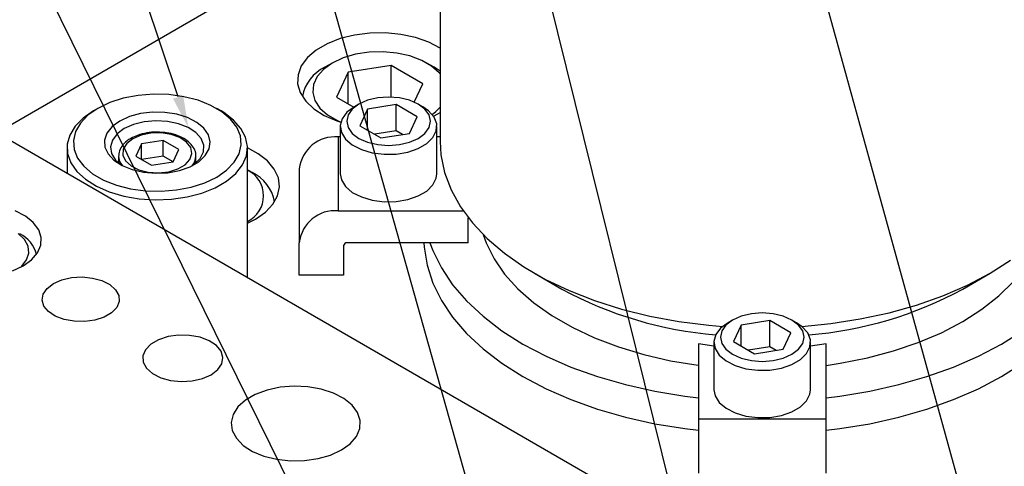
# Model space of a CAD drawing. Header units: inches. Extents: x 220 to 877, y 4 to 174.
# Tile 471 of 656: x 479.55 to 484.32, y 160.66 to 162.82. Entities that reach past the tile are written whole.
import ezdxf

# ---------------------------------------------------------------- set-up
doc = ezdxf.new("R2010")
doc.units = ezdxf.units.IN
doc.header["$LTSCALE"] = 0.5
doc.header["$MEASUREMENT"] = 0
for name, color, linetype in [('DIE-M-S', 8, 'Continuous'), ('DIE-M-S3', 8, 'Continuous'), ('DSS-M-S', 53, 'Continuous'), ('SID-M-S', 105, 'Continuous'), ('SVD-M-S', 8, 'Continuous')]:
    doc.layers.add(name, color=color, linetype=linetype)

msp = doc.modelspace()

# ---------------------------------------------------------------- linework, layer by layer
at = {"layer": 'DIE-M-S', "linetype": 'Continuous', "lineweight": 25}
for p, q in [((491.22834, 155.46959), (479.34895, 162.32742)), ((479.57561, 161.87332), (479.52659, 161.89871)), ((479.61402, 161.84245), (479.57561, 161.87332)), ((479.64004, 161.80753), (479.61402, 161.84245)), ((479.65245, 161.7702), (479.64004, 161.80753)), ((479.65066, 161.73221), (479.65245, 161.7702)), ((479.63477, 161.69532), (479.65066, 161.73221)), ((479.60552, 161.66127), (479.63477, 161.69532)), ((479.51294, 161.60782), (479.56426, 161.63164)), ((479.56426, 161.63164), (479.60552, 161.66127)), ((479.75203, 161.56454), (479.79953, 161.57536)), ((479.79953, 161.57536), (479.85033, 161.57837)), ((479.85033, 161.57837), (479.90065, 161.57336)), ((479.90065, 161.57336), (479.94676, 161.5607)), ((479.66176, 161.49582), (479.68049, 161.52324)), ((479.68049, 161.52324), (479.71134, 161.54673)), ((479.71134, 161.54673), (479.75203, 161.56454)), ((479.94676, 161.5607), (479.98525, 161.54133)), ((479.98525, 161.54133), (480.01325, 161.51668)), ((479.65653, 161.4665), (479.66176, 161.49582)), ((480.01325, 161.51668), (480.0287, 161.48859)), ((480.0287, 161.48859), (480.03044, 161.45913)), ((479.66521, 161.43745), (479.65653, 161.4665)), ((479.68714, 161.41083), (479.66521, 161.43745)), ((480.01835, 161.43049), (479.99333, 161.40479)), ((480.03044, 161.45913), (480.01835, 161.43049)), ((479.7207, 161.38861), (479.68714, 161.41083)), ((479.7634, 161.37244), (479.7207, 161.38861)), ((479.95722, 161.38395), (479.91271, 161.3695)), ((479.99333, 161.40479), (479.95722, 161.38395)), ((479.81207, 161.36353), (479.7634, 161.37244)), ((479.8631, 161.36252), (479.81207, 161.36353)), ((479.91271, 161.3695), (479.8631, 161.36252)), ((480.26736, 161.28917), (480.22107, 161.27415)), ((480.31896, 161.29643), (480.26736, 161.28917)), ((480.37203, 161.29539), (480.31896, 161.29643)), ((480.42265, 161.28611), (480.37203, 161.29539)), ((480.46705, 161.2693), (480.42265, 161.28611)), ((480.18352, 161.25247), (480.1575, 161.22575)), ((480.22107, 161.27415), (480.18352, 161.25247)), ((480.50196, 161.24619), (480.46705, 161.2693)), ((480.52476, 161.21851), (480.50196, 161.24619)), ((480.1575, 161.22575), (480.14492, 161.19596)), ((480.14492, 161.19596), (480.14673, 161.16532)), ((480.53379, 161.18829), (480.52476, 161.21851)), ((480.52836, 161.1578), (480.53379, 161.18829)), ((480.14673, 161.16532), (480.1628, 161.1361)), ((480.50887, 161.12928), (480.52836, 161.1578)), ((480.1628, 161.1361), (480.19193, 161.11047)), ((480.19193, 161.11047), (480.23195, 161.09032)), ((480.43447, 161.08633), (480.47679, 161.10485)), ((480.47679, 161.10485), (480.50887, 161.12928)), ((480.23195, 161.09032), (480.27991, 161.07716)), ((480.27991, 161.07716), (480.33224, 161.07195)), ((480.33224, 161.07195), (480.38507, 161.07508)), ((480.38507, 161.07508), (480.43447, 161.08633)), ((480.87842, 161.04901), (480.81125, 161.04372)), ((480.94598, 161.04583), (480.87842, 161.04901)), ((481.01079, 161.03434), (480.94598, 161.04583)), ((480.6905, 161.00915), (480.64256, 160.98148)), ((480.74762, 161.03023), (480.6905, 161.00915)), ((480.81125, 161.04372), (480.74762, 161.03023)), ((481.0698, 161.01508), (481.01079, 161.03434)), ((481.12026, 160.98895), (481.0698, 161.01508)), ((480.60605, 160.9485), (480.58267, 160.91177)), ((480.64256, 160.98148), (480.60605, 160.9485)), ((481.15981, 160.95716), (481.12026, 160.98895)), ((481.1866, 160.92122), (481.15981, 160.95716)), ((480.58267, 160.91177), (480.57352, 160.87299)), ((481.19937, 160.88278), (481.1866, 160.92122)), ((480.57352, 160.87299), (480.57902, 160.83399)), ((481.19754, 160.84366), (481.19937, 160.88278)), ((480.57902, 160.83399), (480.59892, 160.79658)), ((481.15106, 160.77062), (481.18118, 160.80568)), ((481.18118, 160.80568), (481.19754, 160.84366)), ((480.59892, 160.79658), (480.63229, 160.76251)), ((480.63229, 160.76251), (480.67756, 160.73338)), ((481.10859, 160.74012), (481.15106, 160.77062)), ((480.67756, 160.73338), (480.73261, 160.71055)), ((480.73261, 160.71055), (480.79489, 160.69509)), ((480.99502, 160.69822), (481.05575, 160.7156)), ((481.05575, 160.7156), (481.10859, 160.74012)), ((480.79489, 160.69509), (480.86146, 160.68771)), ((480.86146, 160.68771), (480.92923, 160.68877)), ((480.92923, 160.68877), (480.99502, 160.69822))]:
    msp.add_line(p, q, dxfattribs=at)
at = {"layer": 'DIE-M-S3', "linetype": 'Continuous', "lineweight": 25}
for p, q in [((480.05056, 162.44425), (479.98486, 162.42312)), ((480.12186, 162.45804), (480.05056, 162.44425)), ((480.19634, 162.46404), (480.12186, 162.45804)), ((480.27145, 162.46204), (480.19634, 162.46404)), ((480.34466, 162.4521), (480.27145, 162.46204)), ((480.41345, 162.43456), (480.34466, 162.4521)), ((480.47549, 162.41003), (480.41345, 162.43456)), ((479.9058, 162.38314), (479.85553, 162.34838)), ((479.92701, 162.39539), (479.87897, 162.36199)), ((479.92696, 162.39536), (479.90575, 162.38311)), ((479.98486, 162.42312), (479.92701, 162.39539)), ((480.52866, 162.37933), (480.47549, 162.41003)), ((480.52457, 162.38311), (480.50335, 162.39536)), ((480.53808, 162.37495), (480.52457, 162.38311)), ((479.85553, 162.34838), (479.81682, 162.309)), ((479.87897, 162.36199), (479.84238, 162.32407)), ((480.03352, 162.3339), (479.99653, 162.3069)), ((480.08031, 162.35526), (480.03352, 162.3339)), ((480.13436, 162.36981), (480.08031, 162.35526)), ((480.19277, 162.37677), (480.13436, 162.36981)), ((480.20803, 162.33546), (480.15186, 162.33032)), ((480.25238, 162.37577), (480.19277, 162.37677)), ((480.26465, 162.33237), (480.20803, 162.33546)), ((480.30999, 162.36686), (480.25238, 162.37577)), ((480.36249, 162.35052), (480.30999, 162.36686)), ((480.40704, 162.32763), (480.36249, 162.35052)), ((480.57116, 162.34352), (480.52866, 162.37933)), ((480.5856, 162.33892), (480.53808, 162.37495)), ((480.60153, 162.30381), (480.57116, 162.34352)), ((480.62121, 162.29858), (480.5856, 162.33892)), ((479.81682, 162.309), (479.79092, 162.26626)), ((479.84238, 162.32407), (479.81848, 162.28291)), ((479.99653, 162.3069), (479.97132, 162.27569)), ((480.05473, 162.29716), (480.01988, 162.27122)), ((480.09967, 162.31728), (480.05473, 162.29716)), ((480.15186, 162.33032), (480.09967, 162.31728)), ((480.31815, 162.32125), (480.26465, 162.33237)), ((480.36519, 162.30279), (480.31815, 162.32125)), ((480.4028, 162.27817), (480.36519, 162.30279)), ((480.44125, 162.29943), (480.40704, 162.32763)), ((480.46327, 162.26743), (480.44125, 162.29943)), ((480.61875, 162.26155), (480.60153, 162.30381)), ((480.64376, 162.25521), (480.62121, 162.29858)), ((479.79092, 162.26626), (479.77865, 162.22154)), ((479.81848, 162.28291), (479.80809, 162.23991)), ((479.80809, 162.23991), (479.81156, 162.19655)), ((479.97132, 162.27569), (479.95926, 162.24197)), ((479.95926, 162.24197), (479.961, 162.20756)), ((479.99729, 162.24109), (479.9884, 162.20867)), ((480.01988, 162.27122), (479.99729, 162.24109)), ((480.09649, 162.24856), (480.06679, 162.22532)), ((480.13674, 162.26571), (480.09649, 162.24856)), ((480.18396, 162.27524), (480.13674, 162.26571)), ((480.24317, 162.24042), (480.13861, 162.22424)), ((480.23395, 162.27632), (480.18396, 162.27524)), ((480.28226, 162.26885), (480.23395, 162.27632)), ((480.31972, 162.19623), (480.24317, 162.24042)), ((480.24317, 162.16387), (480.24317, 162.24042)), ((480.32462, 162.25349), (480.28226, 162.26885)), ((480.35725, 162.2316), (480.32462, 162.25349)), ((480.42861, 162.24892), (480.4028, 162.27817)), ((480.44102, 162.21688), (480.42861, 162.24892)), ((480.47192, 162.23336), (480.46327, 162.26743)), ((480.62222, 162.21818), (480.61875, 162.26155)), ((480.65255, 162.21022), (480.64376, 162.25521)), ((479.77766, 162.20455), (479.77766, 162.07994)), ((479.77865, 162.22154), (479.78041, 162.17627)), ((479.81156, 162.19655), (479.82878, 162.15429)), ((479.961, 162.20756), (479.97643, 162.1743)), ((479.9884, 162.20867), (479.99375, 162.17598)), ((480.05027, 162.19807), (480.0484, 162.16921)), ((480.06679, 162.22532), (480.05027, 162.19807)), ((480.13861, 162.22424), (480.11059, 162.16388)), ((480.13861, 162.14771), (480.13861, 162.22424)), ((480.2917, 162.13587), (480.31972, 162.19623)), ((480.37725, 162.20513), (480.35725, 162.2316)), ((480.38285, 162.17643), (480.37725, 162.20513)), ((480.43923, 162.18406), (480.44102, 162.21688)), ((480.44796, 162.16638), (480.46672, 162.19906)), ((480.46672, 162.19906), (480.47192, 162.23336)), ((480.61183, 162.17519), (480.62222, 162.21818)), ((480.64727, 162.16504), (480.65255, 162.21022)), ((480.65266, 161.57481), (480.65266, 162.20455)), ((479.78041, 162.17627), (479.79614, 162.13191)), ((479.82878, 162.15429), (479.85915, 162.11458)), ((479.97643, 162.1743), (480.00474, 162.14399)), ((479.99375, 162.17598), (480.01301, 162.14509)), ((480.00474, 162.14399), (480.04439, 162.11827)), ((480.01301, 162.14509), (480.04498, 162.11794)), ((480.02766, 162.16398), (480.02766, 162.13082)), ((480.0484, 162.16921), (480.06134, 162.14132)), ((480.11059, 162.16388), (480.18714, 162.11969)), ((480.24317, 162.16387), (480.13863, 162.1477)), ((480.29169, 162.13586), (480.24317, 162.16387)), ((480.35018, 162.12253), (480.37355, 162.14806)), ((480.37355, 162.14806), (480.38285, 162.17643)), ((480.39442, 162.12428), (480.42337, 162.15254)), ((480.40266, 162.13082), (480.40266, 162.16398)), ((480.41665, 162.13707), (480.44796, 162.16638)), ((480.42337, 162.15254), (480.43923, 162.18406)), ((480.58793, 162.13403), (480.61183, 162.17519)), ((480.6281, 162.12114), (480.64727, 162.16504)), ((479.79614, 162.13191), (479.82534, 162.08989)), ((479.85915, 162.11458), (479.90165, 162.07876)), ((480.04439, 162.11827), (480.09325, 162.09852)), ((480.04498, 162.11794), (480.04708, 162.11658)), ((480.06134, 162.14132), (480.08796, 162.11686)), ((480.08796, 162.11686), (480.12587, 162.09803)), ((480.09325, 162.09852), (480.14867, 162.08581)), ((480.12587, 162.09803), (480.17172, 162.08648)), ((480.18714, 162.11969), (480.2917, 162.13587)), ((480.2671, 162.08382), (480.32371, 162.09465)), ((480.27058, 162.08861), (480.31481, 162.10211)), ((480.31481, 162.10211), (480.35018, 162.12253)), ((480.32371, 162.09465), (480.37448, 162.11273)), ((480.37448, 162.11273), (480.41665, 162.13707)), ((480.38555, 162.11808), (480.39442, 162.12428)), ((480.5033, 162.0627), (480.55134, 162.0961)), ((480.55134, 162.0961), (480.58793, 162.13403)), ((480.59567, 162.07991), (480.6281, 162.12114)), ((479.82534, 162.08989), (479.86707, 162.05155)), ((479.86707, 162.05155), (479.91999, 162.01813)), ((479.90165, 162.07876), (479.95483, 162.04807)), ((479.95483, 162.04807), (480.01686, 162.02353)), ((480.14867, 162.08581), (480.20768, 162.08082)), ((480.17172, 162.08648), (480.22143, 162.08325)), ((480.20768, 162.08082), (480.2671, 162.08382)), ((480.22143, 162.08325), (480.27058, 162.08861)), ((480.44545, 162.03497), (480.5033, 162.0627)), ((480.551, 162.04269), (480.59567, 162.07991)), ((479.91999, 162.01813), (479.98239, 161.9907)), ((480.01686, 162.02353), (480.08566, 162.006)), ((480.08566, 162.006), (480.15886, 161.99606)), ((480.23398, 161.99405), (480.30845, 162.00005)), ((480.30845, 162.00005), (480.37975, 162.01385)), ((480.37975, 162.01385), (480.44545, 162.03497)), ((480.43107, 161.98489), (480.49554, 162.01067)), ((480.49554, 162.01067), (480.551, 162.04269)), ((479.98239, 161.9907), (480.05228, 161.97014)), ((480.05228, 161.97014), (480.1274, 161.95712)), ((480.1274, 161.95712), (480.20534, 161.95205)), ((480.15886, 161.99606), (480.23398, 161.99405)), ((480.20534, 161.95205), (480.2836, 161.9551)), ((480.2836, 161.9551), (480.35965, 161.96616)), ((480.35965, 161.96616), (480.43107, 161.98489))]:
    msp.add_line(p, q, dxfattribs=at)
for centre, radius, start, end in [((480.0996, 162.16523), 0.07191, 179.27499, 221.83615), ((480.32895, 162.16596), 0.0737, 318.96731, 359.29505)]:
    msp.add_arc(centre, radius, start, end, dxfattribs=at)
for points, knots in [([(480.08665, 162.24953), (480.08055, 162.24571), (480.06283, 162.23459), (480.0424, 162.21263), (480.02893, 162.1875), (480.02925, 162.17196), (480.02936, 162.1664)], [0, 0, 0, 0, 0.1819099, 0.5283924, 0.8312305, 1, 1, 1, 1]), ([(480.23084, 162.27924), (480.22451, 162.2798), (480.20221, 162.28174), (480.16352, 162.27711), (480.12048, 162.26668), (480.09729, 162.25493), (480.08665, 162.24953)], [0, 0, 0, 0, 0.1219484, 0.4294864, 0.7381575, 1, 1, 1, 1]), ([(480.40162, 162.16532), (480.40191, 162.16727), (480.4037, 162.17938), (480.39447, 162.2015), (480.37511, 162.22812), (480.34475, 162.25067), (480.30576, 162.26765), (480.26642, 162.27774), (480.24056, 162.27883), (480.23084, 162.27924)], [0, 0, 0, 0, 0.0317377, 0.1966121, 0.3612686, 0.5335835, 0.7121662, 0.8918412, 1, 1, 1, 1])]:
    msp.add_open_spline(points, degree=3, knots=knots, dxfattribs=at)
at = {"layer": 'DSS-M-S', "linetype": 'Continuous', "lineweight": 25}
for p, q in [((481.58715, 163.79096), (481.58715, 162.23423)), ((481.58715, 163.51726), (479.43751, 162.2763)), ((481.10251, 162.73324), (481.03977, 162.70872)), ((481.17216, 162.75045), (481.10251, 162.73324)), ((481.24618, 162.75975), (481.17216, 162.75045)), ((481.32192, 162.76079), (481.24618, 162.75975)), ((481.39663, 162.75354), (481.32192, 162.76079)), ((481.46762, 162.73825), (481.39663, 162.75354)), ((481.53231, 162.71549), (481.46762, 162.73825)), ((481.58715, 162.68684), (481.53231, 162.71549)), ((480.9862, 162.6778), (480.94374, 162.64158)), ((481.03977, 162.70872), (480.9862, 162.6778)), ((480.94374, 162.64158), (480.91392, 162.60137)), ((480.91392, 162.60137), (480.89781, 162.55864)), ((480.89781, 162.55864), (480.89601, 162.51491)), ((480.89601, 162.51491), (480.90857, 162.47178)), ((480.90857, 162.47178), (480.93505, 162.43081)), ((480.93505, 162.43081), (480.97448, 162.39346)), ((480.97448, 162.39346), (481.02544, 162.3611)), ((481.02544, 162.3611), (481.08609, 162.33489)), ((481.08609, 162.33489), (481.1056, 162.32845)), ((481.55484, 162.35766), (481.57528, 162.36866)), ((481.57528, 162.36866), (481.58715, 162.37581)), ((480.70448, 162.17582), (480.65266, 162.20338)), ((481.58715, 162.23423), (481.59113, 162.16988)), ((480.74988, 162.1408), (480.70448, 162.17582)), ((481.59113, 162.16988), (481.60878, 162.08465)), ((480.78298, 162.10146), (480.74988, 162.1408)), ((480.80259, 162.05922), (480.78298, 162.10146)), ((480.808, 162.0156), (480.80259, 162.05922)), ((481.60878, 162.08465), (481.64039, 162.00077)), ((480.799, 161.97217), (480.808, 162.0156)), ((481.64039, 162.00077), (481.68567, 161.91901)), ((480.77594, 161.93051), (480.799, 161.97217)), ((480.73963, 161.89213), (480.77594, 161.93051)), ((481.68567, 161.91901), (481.7442, 161.8401)), ((480.65266, 161.83876), (480.69139, 161.8584)), ((480.69139, 161.8584), (480.73963, 161.89213)), ((481.7442, 161.8401), (481.81546, 161.76476)), ((481.79622, 161.78349), (481.81024, 161.74411)), ((481.81546, 161.76476), (481.8988, 161.69367)), ((481.50857, 161.74458), (481.5099, 161.72218)), ((481.5099, 161.72218), (481.52389, 161.63502)), ((481.53769, 161.74458), (481.55175, 161.70658)), ((481.81024, 161.74411), (481.84856, 161.6668)), ((481.55175, 161.70658), (481.59324, 161.62239)), ((481.84856, 161.6668), (481.90022, 161.59213)), ((481.8988, 161.69367), (481.99347, 161.62748)), ((481.52389, 161.63502), (481.55175, 161.54899)), ((481.59324, 161.62239), (481.64801, 161.54077)), ((481.99347, 161.62748), (482.09862, 161.56678)), ((484.2545, 161.59641), (484.35452, 161.65993)), ((481.90022, 161.59213), (481.96471, 161.52086)), ((482.04462, 161.59651), (482.17722, 161.51994)), ((484.12208, 161.51994), (484.25468, 161.59651)), ((484.14448, 161.53867), (484.2545, 161.59641)), ((481.55175, 161.54899), (481.59324, 161.4648)), ((481.64801, 161.54077), (481.7156, 161.46242)), ((482.09862, 161.56678), (482.21328, 161.51213)), ((484.02544, 161.48723), (484.14448, 161.53867)), ((484.29774, 161.48673), (484.36839, 161.55602)), ((481.96471, 161.52086), (482.04136, 161.45372)), ((482.21328, 161.51213), (482.33642, 161.46402)), ((483.89848, 161.44255), (484.02544, 161.48723)), ((484.2153, 161.42192), (484.29774, 161.48673)), ((481.59324, 161.4648), (481.64801, 161.38318)), ((481.7156, 161.46242), (481.79542, 161.388)), ((482.04136, 161.45372), (482.12938, 161.3914)), ((482.33642, 161.46402), (482.46692, 161.42288)), ((483.76473, 161.40505), (483.89848, 161.44255)), ((481.64801, 161.38318), (481.7156, 161.30483)), ((481.79542, 161.388), (481.88679, 161.31815)), ((482.12938, 161.3914), (482.22787, 161.33455)), ((482.46692, 161.42288), (482.60361, 161.38909)), ((482.60361, 161.38909), (482.74524, 161.36295)), ((483.62541, 161.37505), (483.76473, 161.40505)), ((484.12192, 161.36226), (484.2153, 161.42192)), ((482.22787, 161.33455), (482.33582, 161.28373)), ((482.74524, 161.36295), (482.89054, 161.34471)), ((482.89054, 161.34471), (482.95796, 161.33903)), ((483.34134, 161.33903), (483.48178, 161.35283)), ((483.48178, 161.35283), (483.62541, 161.37505)), ((484.01857, 161.30835), (484.12192, 161.36226)), ((481.7156, 161.30483), (481.79542, 161.23041)), ((481.88679, 161.31815), (481.98893, 161.25347)), ((482.33582, 161.28373), (482.45212, 161.23949)), ((483.9063, 161.26076), (484.01857, 161.30835)), ((484.31036, 161.25347), (484.41251, 161.31815)), ((481.98893, 161.25347), (482.10098, 161.1945)), ((482.45212, 161.23949), (482.57557, 161.20226)), ((483.78627, 161.21997), (483.9063, 161.26076)), ((484.19832, 161.1945), (484.31036, 161.25347)), ((481.79542, 161.23041), (481.88679, 161.16056)), ((482.10098, 161.1945), (482.22198, 161.14175)), ((482.57557, 161.20226), (482.70492, 161.17243)), ((483.6597, 161.1864), (483.78627, 161.21997)), ((484.07732, 161.14175), (484.19832, 161.1945)), ((481.88679, 161.16056), (481.98893, 161.09588)), ((482.22198, 161.14175), (482.35089, 161.09568)), ((482.70492, 161.17243), (482.83883, 161.15031)), ((482.83883, 161.15031), (482.83965, 161.1502)), ((483.45965, 161.1502), (483.52791, 161.16039)), ((483.52791, 161.16039), (483.6597, 161.1864)), ((483.94841, 161.09568), (484.07732, 161.14175)), ((484.31036, 161.09588), (484.41251, 161.16056)), ((481.98893, 161.09588), (482.10098, 161.03691)), ((482.35089, 161.09568), (482.48661, 161.05666)), ((483.81269, 161.05666), (483.94841, 161.09568)), ((484.19832, 161.03691), (484.31036, 161.09588)), ((482.48661, 161.05666), (482.62799, 161.02504)), ((483.6713, 161.02504), (483.81269, 161.05666)), ((482.10098, 161.03691), (482.22198, 160.98416)), ((482.62799, 161.02504), (482.77383, 161.00109)), ((482.77383, 161.00109), (482.83965, 160.99297)), ((483.45965, 160.99297), (483.52547, 161.00109)), ((483.52547, 161.00109), (483.6713, 161.02504)), ((484.07732, 160.98416), (484.19832, 161.03691)), ((482.22198, 160.98416), (482.35089, 160.93808)), ((483.94841, 160.93808), (484.07732, 160.98416)), ((482.35089, 160.93808), (482.48661, 160.89907)), ((483.81269, 160.89907), (483.94841, 160.93808)), ((482.48661, 160.89907), (482.62799, 160.86745)), ((482.62799, 160.86745), (482.77383, 160.8435)), ((483.52547, 160.8435), (483.6713, 160.86745)), ((483.6713, 160.86745), (483.81269, 160.89907)), ((482.77383, 160.8435), (482.83965, 160.83538)), ((483.45965, 160.83538), (483.52547, 160.8435))]:
    msp.add_line(p, q, dxfattribs=at)
for centre, radius, start, end in [((483.0776, 163.18317), 1.8913, 241.57143, 265.34693), ((483.23011, 163.15486), 1.86241, 274.46592, 298.61573)]:
    msp.add_arc(centre, radius, start, end, dxfattribs=at)
at = {"layer": 'SID-M-S'}
for p, q in [((481.41301, 159.44979), (477.44286, 167.50328)), ((480.31622, 162.45051), (478.63087, 167.49337)), ((482.39287, 158.18339), (479.77742, 167.49522)), ((483.24464, 158.38164), (480.98496, 167.49522)), ((485.08748, 157.01972), (482.19249, 167.49522))]:
    msp.add_line(p, q, dxfattribs=at)
msp.add_solid([(480.34087, 162.45875), (480.36566, 162.30255), (480.34087, 162.45875), (480.29156, 162.44227)], dxfattribs=at)
at = {"layer": 'SVD-M-S', "linetype": 'Continuous', "lineweight": 25}
for p, q in [((481.24265, 162.66764), (481.17702, 162.65749)), ((481.3105, 162.66969), (481.24265, 162.66764)), ((481.37761, 162.66356), (481.3105, 162.66969)), ((481.11649, 162.63968), (481.06368, 162.615)), ((481.17702, 162.65749), (481.11649, 162.63968)), ((481.44104, 162.6495), (481.37761, 162.66356)), ((481.49802, 162.62814), (481.44104, 162.6495)), ((481.54607, 162.60041), (481.49802, 162.62814)), ((481.02093, 162.58452), (480.99008, 162.54957)), ((481.06368, 162.615), (481.02093, 162.58452)), ((481.06365, 162.61498), (481.02829, 162.59456)), ((481.34953, 162.60306), (481.1404, 162.57071)), ((481.50262, 162.51468), (481.34953, 162.60306)), ((481.34953, 162.45007), (481.34953, 162.60306)), ((481.5587, 162.59456), (481.52334, 162.61498)), ((481.58307, 162.56751), (481.54607, 162.60041)), ((481.58715, 162.57614), (481.5587, 162.59456)), ((480.99008, 162.54957), (480.97249, 162.51168)), ((481.1404, 162.57071), (481.08436, 162.44998)), ((481.1404, 162.41764), (481.1404, 162.57071)), ((481.58715, 162.56272), (481.58307, 162.56751)), ((480.97249, 162.51168), (480.96894, 162.47251)), ((481.46137, 162.42581), (481.50262, 162.51468)), ((480.96894, 162.47251), (480.97957, 162.43377)), ((480.97957, 162.43377), (481.00392, 162.39716)), ((481.08436, 162.44998), (481.16845, 162.40144)), ((481.23559, 162.43458), (481.19352, 162.41595)), ((481.28458, 162.4463), (481.23559, 162.43458)), ((481.33715, 162.45029), (481.28458, 162.4463)), ((481.38972, 162.4463), (481.33715, 162.45029)), ((481.43871, 162.43458), (481.38972, 162.4463)), ((481.48078, 162.41595), (481.43871, 162.43458)), ((481.00392, 162.39716), (481.04092, 162.36426)), ((481.17142, 162.40319), (481.13541, 162.37639)), ((481.16124, 162.39166), (481.14095, 162.36338)), ((481.19352, 162.41595), (481.16124, 162.39166)), ((481.19349, 162.41593), (481.17139, 162.40317)), ((481.23509, 162.39195), (481.19773, 162.31146)), ((481.37451, 162.41352), (481.23509, 162.39195)), ((481.23509, 162.2899), (481.23509, 162.39195)), ((481.47657, 162.3546), (481.37451, 162.41352)), ((481.37451, 162.28593), (481.37451, 162.41352)), ((481.51306, 162.39166), (481.48078, 162.41595)), ((481.5029, 162.40317), (481.4808, 162.41593)), ((481.531, 162.38356), (481.5029, 162.40317)), ((481.53335, 162.36338), (481.51306, 162.39166)), ((481.55767, 162.35335), (481.531, 162.38356)), ((481.56606, 162.38015), (481.58715, 162.40194)), ((481.04092, 162.36426), (481.08896, 162.33653)), ((481.08896, 162.33653), (481.1058, 162.32917)), ((481.11208, 162.34526), (481.10289, 162.31176)), ((481.13541, 162.37639), (481.11208, 162.34526)), ((481.14095, 162.36338), (481.13402, 162.33303)), ((481.43921, 162.27411), (481.47657, 162.3546)), ((481.54027, 162.33303), (481.53335, 162.36338)), ((481.54849, 162.36601), (481.56606, 162.38015)), ((481.57048, 162.32025), (481.55767, 162.35335)), ((481.10277, 162.30751), (481.10277, 162.07786)), ((481.10289, 162.31176), (481.10842, 162.278)), ((481.13402, 162.33303), (481.14095, 162.30268)), ((481.14095, 162.30268), (481.16124, 162.2744)), ((481.19773, 162.31146), (481.29979, 162.25255)), ((481.37451, 162.28593), (481.26997, 162.26976)), ((481.40433, 162.26872), (481.37451, 162.28593)), ((481.51306, 162.2744), (481.53335, 162.30268)), ((481.53335, 162.30268), (481.54027, 162.33303)), ((481.55225, 162.25378), (481.56864, 162.28635)), ((481.56864, 162.28635), (481.57048, 162.32025)), ((481.57152, 162.07786), (481.57152, 162.30751)), ((481.09315, 162.25682), (481.09315, 161.8989)), ((481.10277, 162.25682), (481.09315, 162.25682)), ((481.10842, 162.278), (481.12832, 162.24609)), ((481.12832, 162.24609), (481.16134, 162.21804)), ((481.16124, 162.2744), (481.19352, 162.25011)), ((481.19352, 162.25011), (481.23559, 162.23148)), ((481.29979, 162.25255), (481.43921, 162.27411)), ((481.43871, 162.23148), (481.48078, 162.25011)), ((481.48078, 162.25011), (481.51306, 162.2744)), ((481.52234, 162.22459), (481.55225, 162.25378)), ((481.58715, 162.25682), (481.57152, 162.25682)), ((481.16134, 162.21804), (481.20541, 162.19561)), ((481.20541, 162.19561), (481.25776, 162.18021)), ((481.23559, 162.23148), (481.28458, 162.21976)), ((481.28458, 162.21976), (481.33715, 162.21577)), ((481.33715, 162.21577), (481.38972, 162.21976)), ((481.38972, 162.21976), (481.43871, 162.23148)), ((481.43023, 162.18334), (481.4808, 162.2006)), ((481.4808, 162.2006), (481.52234, 162.22459)), ((481.25776, 162.18021), (481.31509, 162.17281)), ((481.31509, 162.17281), (481.37381, 162.17388)), ((481.37381, 162.17388), (481.43023, 162.18334)), ((480.67482, 162.0843), (480.65266, 162.0971)), ((480.90415, 162.10249), (480.90415, 161.74458)), ((481.10277, 162.07786), (481.10842, 162.04835)), ((481.10842, 162.04835), (481.12832, 162.01644)), ((481.55225, 162.02413), (481.56864, 162.0567)), ((481.56864, 162.0567), (481.57152, 162.07786)), ((481.12832, 162.01644), (481.16134, 161.98839)), ((481.52234, 161.99493), (481.55225, 162.02413)), ((481.16134, 161.98839), (481.20541, 161.96596)), ((481.20541, 161.96596), (481.25776, 161.95056)), ((481.37381, 161.94423), (481.43023, 161.95369)), ((481.43023, 161.95369), (481.4808, 161.97095)), ((481.4808, 161.97095), (481.52234, 161.99493)), ((481.25776, 161.95056), (481.31509, 161.94316)), ((481.31509, 161.94316), (481.37381, 161.94423)), ((481.09315, 161.8989), (481.69913, 161.8989)), ((481.72386, 161.74458), (481.72386, 161.86525)), ((479.57123, 161.76061), (479.54083, 161.78964)), ((479.58871, 161.72823), (479.57123, 161.76061)), ((479.59226, 161.69437), (479.58871, 161.72823)), ((480.90415, 161.58698), (480.90415, 161.74458)), ((481.11915, 161.73029), (481.11915, 161.58698)), ((481.72386, 161.74458), (481.13665, 161.74458)), ((479.58166, 161.661), (479.59226, 161.69437)), ((479.55179, 161.62483), (479.55755, 161.63007)), ((479.55755, 161.63007), (479.58166, 161.661)), ((481.11915, 161.58698), (480.90415, 161.58698)), ((483.04809, 161.38825), (483.00602, 161.36961)), ((483.09708, 161.39996), (483.04809, 161.38825)), ((483.14965, 161.40396), (483.09708, 161.39996)), ((483.20222, 161.39996), (483.14965, 161.40396)), ((483.25121, 161.38825), (483.20222, 161.39996)), ((483.29328, 161.36961), (483.25121, 161.38825)), ((482.98392, 161.35685), (482.94791, 161.33005)), ((482.97374, 161.34533), (482.95345, 161.31705)), ((483.00602, 161.36961), (482.97374, 161.34533)), ((483.00599, 161.3696), (482.98389, 161.35684)), ((483.04759, 161.34562), (483.01023, 161.26513)), ((483.18701, 161.36718), (483.04759, 161.34562)), ((483.04759, 161.24357), (483.04759, 161.34562)), ((483.28907, 161.30826), (483.18701, 161.36718)), ((483.18701, 161.2396), (483.18701, 161.36718)), ((483.32556, 161.34533), (483.29328, 161.36961)), ((483.3154, 161.35684), (483.2933, 161.3696)), ((483.3435, 161.33723), (483.3154, 161.35684)), ((483.34585, 161.31705), (483.32556, 161.34533)), ((483.37017, 161.30701), (483.3435, 161.33723)), ((482.92458, 161.29893), (482.91539, 161.26543)), ((482.94791, 161.33005), (482.92458, 161.29893)), ((482.95345, 161.31705), (482.94652, 161.2867)), ((482.94652, 161.2867), (482.95345, 161.25635)), ((483.25171, 161.22778), (483.28907, 161.30826)), ((483.35277, 161.2867), (483.34585, 161.31705)), ((483.34585, 161.25635), (483.35277, 161.2867)), ((483.38298, 161.27391), (483.37017, 161.30701)), ((482.91527, 161.24281), (482.83965, 161.25477)), ((482.83965, 161.25477), (482.83965, 160.89067)), ((482.91527, 161.26118), (482.91527, 161.03153)), ((482.91539, 161.26543), (482.92092, 161.23166)), ((482.95345, 161.25635), (482.97374, 161.22807)), ((483.01023, 161.26513), (483.11229, 161.20621)), ((483.18701, 161.2396), (483.08247, 161.22343)), ((483.21683, 161.22238), (483.18701, 161.2396)), ((483.32556, 161.22807), (483.34585, 161.25635)), ((483.36475, 161.20745), (483.38114, 161.24001)), ((483.38114, 161.24001), (483.38298, 161.27391)), ((483.38402, 161.03153), (483.38402, 161.26118)), ((483.45965, 161.25477), (483.38402, 161.24281)), ((483.45965, 160.89067), (483.45965, 161.25477)), ((482.92092, 161.23166), (482.94082, 161.19975)), ((482.94082, 161.19975), (482.97384, 161.1717)), ((482.97374, 161.22807), (483.00602, 161.20378)), ((483.00602, 161.20378), (483.04809, 161.18515)), ((483.11229, 161.20621), (483.25171, 161.22778)), ((483.25121, 161.18515), (483.29328, 161.20378)), ((483.29328, 161.20378), (483.32556, 161.22807)), ((483.33484, 161.17825), (483.36475, 161.20745)), ((482.97384, 161.1717), (483.01791, 161.14927)), ((483.01791, 161.14927), (483.07026, 161.13388)), ((483.04809, 161.18515), (483.09708, 161.17343)), ((483.09708, 161.17343), (483.14965, 161.16944)), ((483.14965, 161.16944), (483.20222, 161.17343)), ((483.20222, 161.17343), (483.25121, 161.18515)), ((483.24273, 161.13701), (483.2933, 161.15427)), ((483.2933, 161.15427), (483.33484, 161.17825)), ((483.07026, 161.13388), (483.12759, 161.12648)), ((483.12759, 161.12648), (483.18631, 161.12754)), ((483.18631, 161.12754), (483.24273, 161.13701)), ((482.91527, 161.03153), (482.92092, 161.00201)), ((482.92092, 161.00201), (482.94082, 160.9701)), ((483.36475, 160.97779), (483.38114, 161.01036)), ((483.38114, 161.01036), (483.38402, 161.03153)), ((482.94082, 160.9701), (482.97384, 160.94205)), ((483.2933, 160.92462), (483.33484, 160.9486)), ((483.33484, 160.9486), (483.36475, 160.97779)), ((482.97384, 160.94205), (483.01791, 160.91962)), ((483.01791, 160.91962), (483.07026, 160.90423)), ((483.07026, 160.90423), (483.12759, 160.89683)), ((483.18631, 160.89789), (483.24273, 160.90735)), ((483.24273, 160.90735), (483.2933, 160.92462)), ((482.83965, 160.89067), (482.83965, 160.62724)), ((482.83965, 160.89067), (483.45965, 160.89067)), ((483.12759, 160.89683), (483.18631, 160.89789)), ((483.45965, 160.62724), (483.45965, 160.89067))]:
    msp.add_line(p, q, dxfattribs=at)
for centre, radius, start, end in [((481.10923, 162.41918), 0.19316, 114.75939, 170.00774), ((481.0774, 162.08321), 0.17432, 84.81742, 173.64866), ((480.59259, 161.97208), 0.13828, 295.74317, 64.25683), ((480.59389, 161.90893), 0.19314, 9.99118, 65.22957), ((481.0774, 161.72529), 0.17432, 84.81742, 173.64866), ((479.48846, 161.65587), 0.14398, 12.47585, 65.63526), ((481.13519, 161.7285), 0.01614, 84.81742, 173.64866)]:
    msp.add_arc(centre, radius, start, end, dxfattribs=at)

doc.saveas('drawing.dxf')
